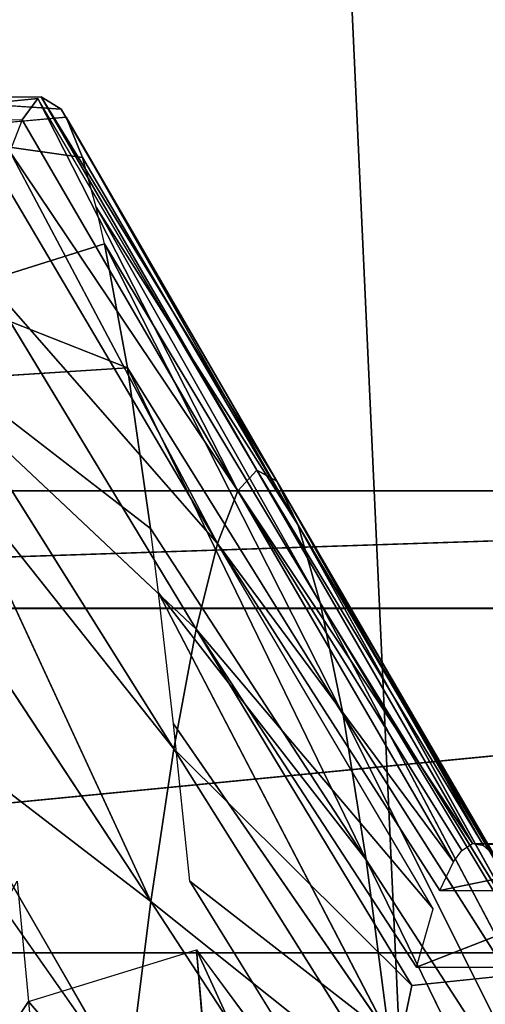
# Model space of a CAD drawing. Extents: x 143 to 263, y -61 to 82.
# Tile 284 of 656: x 153.83 to 154.066, y 73.722 to 74.222. Entities that reach past the tile are written whole.
import ezdxf

# ---------------------------------------------------------------- set-up
doc = ezdxf.new("R2010")
doc.units = 0
doc.header["$LTSCALE"] = 25.4
doc.layers.get('0').update_dxf_attribs({"color": 13, "linetype": 'CONTINUOUS'})

# ---------------------------------------------------------------- blocks, each defined once
blk = doc.blocks.new('ICE-BALL-8126_STL')
at = {"color": 41}
for p, q in [((8.48446, -49.0194, 94.05791), (8.48446, -50.81968, 94.05791)), ((8.48446, -49.0194, 94.05791), (8.48446, -50.81968, 94.05791)), ((8.48446, -49.0194, 95.80791), (8.48446, -50.81968, 95.80791)), ((8.48446, -49.0194, 95.80791), (8.48446, -50.81968, 95.80791)), ((8.25, -49.02734, 94.93291), (8.25, -50.82734, 94.93291)), ((8.25, -49.02734, 94.93291), (8.25, -50.82734, 94.93291)), ((8.30966, -49.02521, 94.47986), (8.30966, -50.82529, 94.47986)), ((8.30966, -49.02521, 94.47986), (8.30966, -50.82529, 94.47986)), ((8.30975, -49.02521, 95.38631), (8.30975, -50.82529, 95.38631)), ((8.30975, -49.02521, 95.38631), (8.30975, -50.82529, 95.38631)), ((8.43, -49.71115, 94.99204), (8.42907, -49.8042, 94.90891)), ((8.43255, -49.7221, 94.82574), (8.42907, -49.8042, 94.90891)), ((8.45283, -49.82075, 94.65968), (8.43255, -49.7221, 94.82574)), ((8.4917, -49.83268, 94.49312), (8.45283, -49.73325, 94.65968)), ((8.45283, -49.82075, 94.65968), (8.45283, -49.73325, 94.65968)), ((8.43738, -49.85811, 95.74395), (8.68528, -49.73702, 95.79309)), ((8.43738, -49.85811, 95.74395), (8.68528, -49.73702, 95.79309)), ((8.36378, -49.86984, 95.58279), (8.60659, -49.74856, 95.65872)), ((8.36378, -49.86984, 95.58279), (8.60659, -49.74856, 95.65872)), ((8.43738, -49.85811, 95.74395), (8.60659, -49.74856, 95.65872)), ((8.43738, -49.85811, 95.74395), (8.60659, -49.74856, 95.65872)), ((8.50106, -49.83498, 94.4622), (8.4917, -49.74518, 94.49312)), ((8.4917, -49.83268, 94.49312), (8.4917, -49.74518, 94.49312)), ((8.30697, -49.88141, 95.41582), (8.53405, -49.76164, 95.49807)), ((8.30697, -49.88141, 95.41582), (8.53405, -49.76164, 95.49807)), ((8.36378, -49.86984, 95.58279), (8.53405, -49.76164, 95.49807)), ((8.36378, -49.86984, 95.58279), (8.53405, -49.76164, 95.49807)), ((8.30697, -49.88141, 95.41582), (8.48915, -49.77203, 95.36386)), ((8.26744, -49.89265, 95.24565), (8.48022, -49.77449, 95.33125)), ((8.26744, -49.89265, 95.24565), (8.48022, -49.77449, 95.33125)), ((8.30697, -49.88141, 95.41582), (8.48022, -49.77449, 95.33125)), ((8.45387, -49.78328, 95.212), (8.26744, -49.89265, 95.24565)), ((8.24518, -49.90342, 95.07489), (8.44561, -49.7869, 95.16151)), ((8.24518, -49.90342, 95.07489), (8.44561, -49.7869, 95.16151)), ((8.26744, -49.89265, 95.24565), (8.44561, -49.7869, 95.16151)), ((8.23965, -49.91357, 94.90601), (8.43, -49.79866, 94.99204)), ((8.23965, -49.91357, 94.90601), (8.43, -49.79866, 94.99204)), ((8.24518, -49.90342, 95.07489), (8.434, -49.79404, 95.05961)), ((8.24518, -49.90342, 95.07489), (8.434, -49.79404, 95.05961)), ((8.24518, -49.90342, 95.07489), (8.43, -49.79866, 94.99204)), ((8.24518, -49.90342, 95.07489), (8.43, -49.79866, 94.99204)), ((8.42907, -49.8042, 94.90891), (8.43, -49.79866, 94.99204)), ((8.43, -49.79866, 94.99204), (8.434, -49.79404, 95.05961)), ((8.23965, -49.91357, 94.90601), (8.42907, -49.8042, 94.90891)), ((8.23965, -49.91357, 94.90601), (8.42907, -49.8042, 94.90891)), ((8.25006, -49.92326, 94.73988), (8.42907, -49.8042, 94.90891)), ((8.25006, -49.92326, 94.73988), (8.42907, -49.8042, 94.90891)), ((8.43255, -49.8096, 94.82574), (8.42907, -49.8042, 94.90891)), ((8.43255, -49.8096, 94.82574), (8.25006, -49.92326, 94.73988)), ((8.43255, -49.8096, 94.82574), (8.25006, -49.92326, 94.73988)), ((8.43836, -49.81388, 94.76066), (8.43255, -49.8096, 94.82574)), ((8.25006, -49.92326, 94.73988), (8.43836, -49.81388, 94.76066)), ((8.25006, -49.92326, 94.73988), (8.43836, -49.81388, 94.76066)), ((8.27673, -49.93351, 94.57249), (8.43836, -49.81388, 94.76066)), ((8.27673, -49.93351, 94.57249), (8.43836, -49.81388, 94.76066)), ((8.45283, -49.82075, 94.65968), (8.43836, -49.81388, 94.76066)), ((8.45283, -49.82075, 94.65968), (8.27673, -49.93351, 94.57249)), ((8.46216, -49.82413, 94.61127), (8.27673, -49.93351, 94.57249)), ((8.46216, -49.82413, 94.61127), (8.32032, -49.94436, 94.40544)), ((8.46216, -49.82413, 94.61127), (8.32032, -49.94436, 94.40544)), ((8.4917, -49.83268, 94.49312), (8.46216, -49.82413, 94.61127)), ((8.48304, -49.94425, 96.1582), (8.74648, -49.82372, 96.16913)), ((8.48304, -49.94425, 96.1582), (8.74648, -49.82372, 96.16913)), ((8.4917, -49.83268, 94.49312), (8.32032, -49.94436, 94.40544)), ((8.32032, -49.94436, 94.40544), (8.50106, -49.83498, 94.4622)), ((8.50106, -49.83498, 94.4622), (8.38098, -49.95566, 94.24128)), ((8.50106, -49.83498, 94.4622), (8.38098, -49.95566, 94.24128)), ((8.44812, -49.94757, 96.11366), (8.63041, -49.83488, 96.03916)), ((8.48304, -49.94425, 96.1582), (8.63041, -49.83488, 96.03916)), ((8.5552, -49.84629, 94.3157), (8.50106, -49.83498, 94.4622)), ((8.5552, -49.84629, 94.3157), (8.50106, -49.83498, 94.4622)), ((8.3018, -49.96339, 95.89136), (8.52676, -49.84639, 95.89681)), ((8.3018, -49.96339, 95.89136), (8.52676, -49.84639, 95.89681)), ((8.36823, -49.95577, 96.00053), (8.52676, -49.84639, 95.89681)), ((8.36823, -49.95577, 96.00053), (8.52676, -49.84639, 95.89681)), ((8.38098, -49.95566, 94.24128), (8.5552, -49.84629, 94.3157)), ((8.38098, -49.95566, 94.24128), (8.5552, -49.84629, 94.3157)), ((8.52676, -49.84639, 95.89681), (8.43738, -49.85811, 95.74395)), ((8.52676, -49.84639, 95.89681), (8.43738, -49.85811, 95.74395)), ((8.44812, -49.94757, 96.11366), (8.52676, -49.84639, 95.89681)), ((8.44812, -49.94757, 96.11366), (8.52676, -49.84639, 95.89681)), ((8.5552, -49.84629, 94.3157), (8.45839, -49.96727, 94.08261)), ((8.5552, -49.84629, 94.3157), (8.45839, -49.96727, 94.08261)), ((8.43738, -49.85811, 95.74395), (8.18772, -49.97921, 95.65272)), ((8.43738, -49.85811, 95.74395), (8.18772, -49.97921, 95.65272)), ((8.26924, -49.96748, 95.83122), (8.43738, -49.85811, 95.74395)), ((8.26924, -49.96748, 95.83122), (8.43738, -49.85811, 95.74395)), ((8.3018, -49.96339, 95.89136), (8.43738, -49.85811, 95.74395)), ((8.3018, -49.96339, 95.89136), (8.43738, -49.85811, 95.74395)), ((8.36378, -49.86984, 95.58279), (8.43738, -49.85811, 95.74395)), ((8.36378, -49.86984, 95.58279), (8.43738, -49.85811, 95.74395)), ((8.45839, -49.96727, 94.08261), (8.62596, -49.85815, 94.17107)), ((8.45839, -49.96727, 94.08261), (8.62596, -49.85815, 94.17107)), ((8.36378, -49.86984, 95.58279), (8.12479, -49.99078, 95.46779)), ((8.36378, -49.86984, 95.58279), (8.12479, -49.99078, 95.46779)), ((8.36378, -49.86984, 95.58279), (8.18772, -49.97921, 95.65272)), ((8.36378, -49.86984, 95.58279), (8.18772, -49.97921, 95.65272)), ((8.30697, -49.88141, 95.41582), (8.36378, -49.86984, 95.58279)), ((8.30697, -49.88141, 95.41582), (8.36378, -49.86984, 95.58279)), ((8.30697, -49.88141, 95.41582), (8.10619, -49.99503, 95.39764)), ((8.30697, -49.88141, 95.41582), (8.10619, -49.99503, 95.39764)), ((8.30697, -49.88141, 95.41582), (8.12479, -49.99078, 95.46779)), ((8.30697, -49.88141, 95.41582), (8.12479, -49.99078, 95.46779)), ((8.26744, -49.89265, 95.24565), (8.30697, -49.88141, 95.41582)), ((8.26744, -49.89265, 95.24565), (8.30697, -49.88141, 95.41582)), ((8.06055, -50.01027, 95.13544), (8.26744, -49.89265, 95.24565)), ((8.06055, -50.01027, 95.13544), (8.26744, -49.89265, 95.24565)), ((8.26744, -49.89265, 95.24565), (8.08101, -50.00203, 95.2793)), ((8.26744, -49.89265, 95.24565), (8.08101, -50.00203, 95.2793)), ((8.26744, -49.89265, 95.24565), (8.10619, -49.99503, 95.39764)), ((8.26744, -49.89265, 95.24565), (8.10619, -49.99503, 95.39764)), ((8.26744, -49.89265, 95.24565), (8.24518, -49.90342, 95.07489)), ((8.26744, -49.89265, 95.24565), (8.24518, -49.90342, 95.07489)), ((8.24518, -49.90342, 95.07489), (8.05023, -50.02295, 94.90311)), ((8.24518, -49.90342, 95.07489), (8.05023, -50.02295, 94.90311)), ((8.05635, -50.01279, 95.09016), (8.24518, -49.90342, 95.07489)), ((8.06055, -50.01027, 95.13544), (8.24518, -49.90342, 95.07489)), ((8.23965, -49.91357, 94.90601), (8.24518, -49.90342, 95.07489)), ((8.23965, -49.91357, 94.90601), (8.24518, -49.90342, 95.07489)), ((8.23965, -49.91357, 94.90601), (8.05023, -50.02295, 94.90311)), ((8.23965, -49.91357, 94.90601), (8.05103, -50.02472, 94.86946)), ((8.25006, -49.92326, 94.73988), (8.23965, -49.91357, 94.90601)), ((8.25006, -49.92326, 94.73988), (8.23965, -49.91357, 94.90601)), ((8.25006, -49.92326, 94.73988), (8.06176, -50.03263, 94.71912)), ((8.25006, -49.92326, 94.73988), (8.06176, -50.03263, 94.71912)), ((8.07783, -50.03889, 94.60467), (8.25006, -49.92326, 94.73988)), ((8.07783, -50.03889, 94.60467), (8.25006, -49.92326, 94.73988)), ((8.25006, -49.92326, 94.73988), (8.27673, -49.93351, 94.57249)), ((8.25006, -49.92326, 94.73988), (8.27673, -49.93351, 94.57249)), ((8.07783, -50.03889, 94.60467), (8.27673, -49.93351, 94.57249)), ((8.07783, -50.03889, 94.60467), (8.27673, -49.93351, 94.57249)), ((8.0913, -50.04288, 94.53371), (8.27673, -49.93351, 94.57249)), ((8.0913, -50.04288, 94.53371), (8.27673, -49.93351, 94.57249)), ((8.27673, -49.93351, 94.57249), (8.13958, -50.05373, 94.34868)), ((8.27673, -49.93351, 94.57249), (8.13958, -50.05373, 94.34868)), ((8.32032, -49.94436, 94.40544), (8.27673, -49.93351, 94.57249)), ((8.32032, -49.94436, 94.40544), (8.27673, -49.93351, 94.57249)), ((8.62335, -49.93214, 96.31398), (8.48304, -49.94425, 96.1582)), ((8.62335, -49.93214, 96.31398), (8.48304, -49.94425, 96.1582)), ((8.50911, -50.02936, 96.1898), (8.62335, -49.93214, 96.31398)), ((8.32032, -49.94436, 94.40544), (8.13958, -50.05373, 94.34868)), ((8.32032, -49.94436, 94.40544), (8.13958, -50.05373, 94.34868)), ((8.32032, -49.94436, 94.40544), (8.20677, -50.06504, 94.16686)), ((8.32032, -49.94436, 94.40544), (8.20677, -50.06504, 94.16686)), ((8.38098, -49.95566, 94.24128), (8.32032, -49.94436, 94.40544)), ((8.38098, -49.95566, 94.24128), (8.32032, -49.94436, 94.40544)), ((8.44812, -49.94757, 96.11366), (8.36823, -49.95577, 96.00053)), ((8.50911, -50.02936, 96.1898), (8.48304, -49.94425, 96.1582)), ((8.38098, -49.95566, 94.24128), (8.20677, -50.06504, 94.16686)), ((8.38098, -49.95566, 94.24128), (8.20677, -50.06504, 94.16686)), ((8.38098, -49.95566, 94.24128), (8.23766, -50.06948, 94.09824)), ((8.38098, -49.95566, 94.24128), (8.23766, -50.06948, 94.09824)), ((8.36823, -49.95577, 96.00053), (8.3018, -49.96339, 95.89136)), ((8.45839, -49.96727, 94.08261), (8.38098, -49.95566, 94.24128)), ((8.45839, -49.96727, 94.08261), (8.38098, -49.95566, 94.24128)), ((8.3018, -49.96339, 95.89136), (8.26924, -49.96748, 95.83122)), ((8.26924, -49.96748, 95.83122), (8.18772, -49.97921, 95.65272)), ((8.26924, -49.96748, 95.83122), (8.18772, -49.97921, 95.65272)), ((8.19322, -50.06583, 95.66643), (8.26924, -49.96748, 95.83122)), ((8.45839, -49.96727, 94.08261), (8.23766, -50.06948, 94.09824)), ((8.45839, -49.96727, 94.08261), (8.23766, -50.06948, 94.09824)), ((8.45839, -49.96727, 94.08261), (8.29251, -50.07664, 93.99111)), ((8.45839, -49.96727, 94.08261), (8.29251, -50.07664, 93.99111)), ((8.36773, -50.08537, 93.86605), (8.45839, -49.96727, 94.08261)), ((8.36773, -50.08537, 93.86605), (8.45839, -49.96727, 94.08261)), ((8.45839, -49.96727, 94.08261), (8.55168, -49.97901, 93.93194)), ((8.45839, -49.96727, 94.08261), (8.55168, -49.97901, 93.93194)), ((8.18772, -49.97921, 95.65272), (8.12479, -49.99078, 95.46779)), ((8.18772, -49.97921, 95.65272), (8.12479, -49.99078, 95.46779)), ((8.15064, -50.07313, 95.55128), (8.18772, -49.97921, 95.65272)), ((8.18772, -49.97921, 95.65272), (8.19322, -50.06583, 95.66643)), ((8.36773, -50.08537, 93.86605), (8.55168, -49.97901, 93.93194)), ((8.39584, -50.08838, 93.82423), (8.55168, -49.97901, 93.93194)), ((8.12479, -49.99078, 95.46779), (8.10619, -49.99503, 95.39764)), ((8.12479, -49.99078, 95.46779), (8.15064, -50.07313, 95.55128)), ((8.10619, -49.99503, 95.39764), (8.08101, -50.00203, 95.2793)), ((8.08101, -50.00203, 95.2793), (8.06055, -50.01027, 95.13544)), ((8.08101, -50.00203, 95.2793), (8.06055, -50.01027, 95.13544)), ((8.068, -50.09426, 95.19727), (8.08101, -50.00203, 95.2793)), ((8.0502, -50.10735, 94.96117), (8.05635, -50.01279, 95.09016)), ((8.05635, -50.01279, 95.09016), (8.05023, -50.02295, 94.90311)), ((8.05635, -50.01279, 95.09016), (8.05023, -50.02295, 94.90311)), ((8.06055, -50.01027, 95.13544), (8.068, -50.09426, 95.19727)), ((8.0502, -50.10735, 94.96117), (8.05023, -50.02295, 94.90311)), ((8.50911, -50.02936, 96.1898), (8.58997, -50.02237, 96.27988)), ((8.05103, -50.02472, 94.86946), (8.06176, -50.03263, 94.71912)), ((8.0606, -50.11956, 94.72984), (8.05103, -50.02472, 94.86946)), ((8.05103, -50.02472, 94.86946), (8.06176, -50.03263, 94.71912)), ((8.0606, -50.11956, 94.72984), (8.06176, -50.03263, 94.71912)), ((8.06176, -50.03263, 94.71912), (8.07783, -50.03889, 94.60467)), ((8.44813, -50.03507, 96.11367), (8.50911, -50.02936, 96.1898)), ((8.50911, -50.02936, 96.1898), (8.83016, -50.24467, 95.98166)), ((8.50911, -50.02936, 96.1898), (8.83016, -50.24467, 95.98166))]:
    blk.add_line(p, q, dxfattribs=at)
mesh = blk.add_polyface(dxfattribs=at)
corners = [(8.76251, -50.81203, 93.69553), (8.48446, -49.0194, 94.05791), (8.48446, -50.81968, 94.05791), (8.76251, -49.01146, 93.69553)]
mesh.append_faces([[corners[k] for k in face] for face in [(0, 1, 2), (1, 0, 3)]], dxfattribs={"vtx0": -1, "color": 41})
mesh = blk.add_polyface(dxfattribs=at)
corners = [(8.48446, -49.0194, 95.80791), (8.76236, -50.81203, 96.17014), (8.48446, -50.81968, 95.80791), (8.76236, -49.01146, 96.17014)]
mesh.append_faces([[corners[k] for k in face] for face in [(0, 1, 2), (1, 0, 3)]], dxfattribs={"vtx0": -1, "color": 41})
mesh = blk.add_polyface(dxfattribs=at)
corners = [(8.48446, -50.81968, 94.05791), (8.30966, -49.02521, 94.47986), (8.30966, -50.82529, 94.47986), (8.48446, -49.0194, 94.05791)]
mesh.append_faces([[corners[k] for k in face] for face in [(0, 1, 2), (1, 0, 3)]], dxfattribs={"vtx0": -1, "color": 41})
mesh = blk.add_polyface(dxfattribs=at)
corners = [(8.30975, -49.02521, 95.38631), (8.48446, -50.81968, 95.80791), (8.30975, -50.82529, 95.38631), (8.48446, -49.0194, 95.80791)]
mesh.append_faces([[corners[k] for k in face] for face in [(0, 1, 2), (1, 0, 3)]], dxfattribs={"vtx0": -1, "color": 41})
mesh = blk.add_polyface(dxfattribs=at)
corners = [(8.30966, -50.82529, 94.47986), (8.25, -49.02734, 94.93291), (8.25, -50.82734, 94.93291), (8.30966, -49.02521, 94.47986)]
mesh.append_faces([[corners[k] for k in face] for face in [(0, 1, 2), (1, 0, 3)]], dxfattribs={"vtx0": -1, "color": 41})
mesh = blk.add_polyface(dxfattribs=at)
corners = [(8.25, -49.02734, 94.93291), (8.30975, -50.82529, 95.38631), (8.25, -50.82734, 94.93291), (8.30975, -49.02521, 95.38631)]
mesh.append_faces([[corners[k] for k in face] for face in [(0, 1, 2), (1, 0, 3)]], dxfattribs={"vtx0": -1, "color": 41})
mesh = blk.add_polyface(dxfattribs=at)
corners = [(23, -49.17873, 107.66647), (0, -50.23174, 102.62744), (23, -50.23174, 102.62744), (0, -49.17873, 107.66647)]
mesh.append_faces([[corners[k] for k in face] for face in [(0, 1, 2), (1, 0, 3)]], dxfattribs={"vtx0": -1, "color": 41})
mesh = blk.add_polyface(dxfattribs=at)
corners = [(23, -50.23174, 87.23838), (0, -49.17873, 82.19936), (23, -49.17873, 82.19936), (0, -50.23174, 87.23838)]
mesh.append_faces([[corners[k] for k in face] for face in [(0, 1, 2), (1, 0, 3)]], dxfattribs={"vtx0": -1, "color": 41})
mesh = blk.add_polyface(dxfattribs=at)
corners = [(8.43, -49.71115, 94.99204), (8.42907, -49.8042, 94.90891), (8.43255, -49.7221, 94.82574)]
mesh.append_faces([[corners[k] for k in face] for face in [(0, 1, 2)]], dxfattribs={"color": 41})
mesh = blk.add_polyface(dxfattribs=at)
corners = [(8.43255, -49.7221, 94.82574), (8.45283, -49.82075, 94.65968), (8.45283, -49.73325, 94.65968)]
mesh.append_faces([[corners[k] for k in face] for face in [(0, 1, 2)]], dxfattribs={"color": 41})
mesh = blk.add_polyface(dxfattribs=at)
corners = [(8.45283, -49.73325, 94.65968), (8.4917, -49.83268, 94.49312), (8.4917, -49.74518, 94.49312)]
mesh.append_faces([[corners[k] for k in face] for face in [(0, 1, 2)]], dxfattribs={"color": 41})
mesh = blk.add_polyface(dxfattribs=at)
corners = [(8.68528, -49.73702, 95.79309), (8.43738, -49.85811, 95.74395), (8.60659, -49.74856, 95.65872)]
mesh.append_faces([[corners[k] for k in face] for face in [(0, 1, 2)]], dxfattribs={"color": 41})
mesh = blk.add_polyface(dxfattribs=at)
corners = [(8.52676, -49.84639, 95.89681), (8.43738, -49.85811, 95.74395), (8.68528, -49.73702, 95.79309)]
mesh.append_faces([[corners[k] for k in face] for face in [(0, 1, 2)]], dxfattribs={"color": 41})
mesh = blk.add_polyface(dxfattribs=at)
corners = [(8.60659, -49.74856, 95.65872), (8.36378, -49.86984, 95.58279), (8.53405, -49.76164, 95.49807)]
mesh.append_faces([[corners[k] for k in face] for face in [(0, 1, 2)]], dxfattribs={"color": 41})
mesh = blk.add_polyface(dxfattribs=at)
corners = [(8.43738, -49.85811, 95.74395), (8.36378, -49.86984, 95.58279), (8.60659, -49.74856, 95.65872)]
mesh.append_faces([[corners[k] for k in face] for face in [(0, 1, 2)]], dxfattribs={"color": 41})
mesh = blk.add_polyface(dxfattribs=at)
corners = [(8.4917, -49.74518, 94.49312), (8.5552, -49.84629, 94.3157), (8.54951, -49.75772, 94.32919)]
mesh.append_faces([[corners[k] for k in face] for face in [(0, 1, 2)]], dxfattribs={"color": 41})
mesh = blk.add_polyface(dxfattribs=at)
corners = [(8.4917, -49.74518, 94.49312), (8.50106, -49.83498, 94.4622), (8.5552, -49.84629, 94.3157)]
mesh.append_faces([[corners[k] for k in face] for face in [(0, 1, 2)]], dxfattribs={"color": 41})
mesh = blk.add_polyface(dxfattribs=at)
corners = [(8.53405, -49.76164, 95.49807), (8.30697, -49.88141, 95.41582), (8.48915, -49.77203, 95.36386)]
mesh.append_faces([[corners[k] for k in face] for face in [(0, 1, 2)]], dxfattribs={"color": 41})
mesh = blk.add_polyface(dxfattribs=at)
corners = [(8.36378, -49.86984, 95.58279), (8.30697, -49.88141, 95.41582), (8.53405, -49.76164, 95.49807)]
mesh.append_faces([[corners[k] for k in face] for face in [(0, 1, 2)]], dxfattribs={"color": 41})
mesh = blk.add_polyface(dxfattribs=at)
corners = [(8.48022, -49.77449, 95.33125), (8.26744, -49.89265, 95.24565), (8.45387, -49.78328, 95.212)]
mesh.append_faces([[corners[k] for k in face] for face in [(0, 1, 2)]], dxfattribs={"color": 41})
mesh = blk.add_polyface(dxfattribs=at)
corners = [(8.30697, -49.88141, 95.41582), (8.26744, -49.89265, 95.24565), (8.48022, -49.77449, 95.33125)]
mesh.append_faces([[corners[k] for k in face] for face in [(0, 1, 2)]], dxfattribs={"color": 41})
mesh = blk.add_polyface(dxfattribs=at)
corners = [(8.44561, -49.7869, 95.16151), (8.24518, -49.90342, 95.07489), (8.434, -49.79404, 95.05961)]
mesh.append_faces([[corners[k] for k in face] for face in [(0, 1, 2)]], dxfattribs={"color": 41})
mesh = blk.add_polyface(dxfattribs=at)
corners = [(8.26744, -49.89265, 95.24565), (8.24518, -49.90342, 95.07489), (8.44561, -49.7869, 95.16151)]
mesh.append_faces([[corners[k] for k in face] for face in [(0, 1, 2)]], dxfattribs={"color": 41})
mesh = blk.add_polyface(dxfattribs=at)
corners = [(8.43, -49.79866, 94.99204), (8.23965, -49.91357, 94.90601), (8.42907, -49.8042, 94.90891)]
mesh.append_faces([[corners[k] for k in face] for face in [(0, 1, 2)]], dxfattribs={"color": 41})
mesh = blk.add_polyface(dxfattribs=at)
corners = [(8.24518, -49.90342, 95.07489), (8.23965, -49.91357, 94.90601), (8.43, -49.79866, 94.99204)]
mesh.append_faces([[corners[k] for k in face] for face in [(0, 1, 2)]], dxfattribs={"color": 41})
mesh = blk.add_polyface(dxfattribs=at)
corners = [(8.24518, -49.90342, 95.07489), (8.43, -49.79866, 94.99204), (8.434, -49.79404, 95.05961)]
mesh.append_faces([[corners[k] for k in face] for face in [(0, 1, 2)]], dxfattribs={"color": 41})
mesh = blk.add_polyface(dxfattribs=at)
corners = [(8.42907, -49.8042, 94.90891), (8.23965, -49.91357, 94.90601), (8.25006, -49.92326, 94.73988)]
mesh.append_faces([[corners[k] for k in face] for face in [(0, 1, 2)]], dxfattribs={"color": 41})
mesh = blk.add_polyface(dxfattribs=at)
corners = [(8.42907, -49.8042, 94.90891), (8.25006, -49.92326, 94.73988), (8.43255, -49.8096, 94.82574)]
mesh.append_faces([[corners[k] for k in face] for face in [(0, 1, 2)]], dxfattribs={"color": 41})
mesh = blk.add_polyface(dxfattribs=at)
corners = [(8.43255, -49.8096, 94.82574), (8.25006, -49.92326, 94.73988), (8.43836, -49.81388, 94.76066)]
mesh.append_faces([[corners[k] for k in face] for face in [(0, 1, 2)]], dxfattribs={"color": 41})
mesh = blk.add_polyface(dxfattribs=at)
corners = [(8.43836, -49.81388, 94.76066), (8.25006, -49.92326, 94.73988), (8.27673, -49.93351, 94.57249)]
mesh.append_faces([[corners[k] for k in face] for face in [(0, 1, 2)]], dxfattribs={"color": 41})
mesh = blk.add_polyface(dxfattribs=at)
corners = [(8.43836, -49.81388, 94.76066), (8.27673, -49.93351, 94.57249), (8.45283, -49.82075, 94.65968)]
mesh.append_faces([[corners[k] for k in face] for face in [(0, 1, 2)]], dxfattribs={"color": 41})
mesh = blk.add_polyface(dxfattribs=at)
corners = [(8.46216, -49.82413, 94.61127), (8.27673, -49.93351, 94.57249), (8.32032, -49.94436, 94.40544)]
mesh.append_faces([[corners[k] for k in face] for face in [(0, 1, 2)]], dxfattribs={"color": 41})
mesh = blk.add_polyface(dxfattribs=at)
corners = [(8.46216, -49.82413, 94.61127), (8.32032, -49.94436, 94.40544), (8.4917, -49.83268, 94.49312)]
mesh.append_faces([[corners[k] for k in face] for face in [(0, 1, 2)]], dxfattribs={"color": 41})
mesh = blk.add_polyface(dxfattribs=at)
corners = [(8.74648, -49.82372, 96.16913), (8.48304, -49.94425, 96.1582), (8.63041, -49.83488, 96.03916)]
mesh.append_faces([[corners[k] for k in face] for face in [(0, 1, 2)]], dxfattribs={"color": 41})
mesh = blk.add_polyface(dxfattribs=at)
corners = [(8.62335, -49.93214, 96.31398), (8.48304, -49.94425, 96.1582), (8.74648, -49.82372, 96.16913)]
mesh.append_faces([[corners[k] for k in face] for face in [(0, 1, 2)]], dxfattribs={"color": 41})
mesh = blk.add_polyface(dxfattribs=at)
corners = [(8.50106, -49.83498, 94.4622), (8.32032, -49.94436, 94.40544), (8.38098, -49.95566, 94.24128)]
mesh.append_faces([[corners[k] for k in face] for face in [(0, 1, 2)]], dxfattribs={"color": 41})
mesh = blk.add_polyface(dxfattribs=at)
corners = [(8.50106, -49.83498, 94.4622), (8.38098, -49.95566, 94.24128), (8.5552, -49.84629, 94.3157)]
mesh.append_faces([[corners[k] for k in face] for face in [(0, 1, 2)]], dxfattribs={"color": 41})
mesh = blk.add_polyface(dxfattribs=at)
corners = [(8.44812, -49.94757, 96.11366), (8.52676, -49.84639, 95.89681), (8.63041, -49.83488, 96.03916)]
mesh.append_faces([[corners[k] for k in face] for face in [(0, 1, 2)]], dxfattribs={"color": 41})
mesh = blk.add_polyface(dxfattribs=at)
corners = [(8.52676, -49.84639, 95.89681), (8.3018, -49.96339, 95.89136), (8.43738, -49.85811, 95.74395)]
mesh.append_faces([[corners[k] for k in face] for face in [(0, 1, 2)]], dxfattribs={"color": 41})
mesh = blk.add_polyface(dxfattribs=at)
corners = [(8.36823, -49.95577, 96.00053), (8.3018, -49.96339, 95.89136), (8.52676, -49.84639, 95.89681)]
mesh.append_faces([[corners[k] for k in face] for face in [(0, 1, 2)]], dxfattribs={"color": 41})
mesh = blk.add_polyface(dxfattribs=at)
corners = [(8.44812, -49.94757, 96.11366), (8.36823, -49.95577, 96.00053), (8.52676, -49.84639, 95.89681)]
mesh.append_faces([[corners[k] for k in face] for face in [(0, 1, 2)]], dxfattribs={"color": 41})
mesh = blk.add_polyface(dxfattribs=at)
corners = [(8.5552, -49.84629, 94.3157), (8.38098, -49.95566, 94.24128), (8.45839, -49.96727, 94.08261)]
mesh.append_faces([[corners[k] for k in face] for face in [(0, 1, 2)]], dxfattribs={"color": 41})
mesh = blk.add_polyface(dxfattribs=at)
corners = [(8.5552, -49.84629, 94.3157), (8.45839, -49.96727, 94.08261), (8.62596, -49.85815, 94.17107)]
mesh.append_faces([[corners[k] for k in face] for face in [(0, 1, 2)]], dxfattribs={"color": 41})
mesh = blk.add_polyface(dxfattribs=at)
corners = [(8.26924, -49.96748, 95.83122), (8.18772, -49.97921, 95.65272), (8.43738, -49.85811, 95.74395)]
mesh.append_faces([[corners[k] for k in face] for face in [(0, 1, 2)]], dxfattribs={"color": 41})
mesh = blk.add_polyface(dxfattribs=at)
corners = [(8.43738, -49.85811, 95.74395), (8.18772, -49.97921, 95.65272), (8.36378, -49.86984, 95.58279)]
mesh.append_faces([[corners[k] for k in face] for face in [(0, 1, 2)]], dxfattribs={"color": 41})
mesh = blk.add_polyface(dxfattribs=at)
corners = [(8.3018, -49.96339, 95.89136), (8.26924, -49.96748, 95.83122), (8.43738, -49.85811, 95.74395)]
mesh.append_faces([[corners[k] for k in face] for face in [(0, 1, 2)]], dxfattribs={"color": 41})
mesh = blk.add_polyface(dxfattribs=at)
corners = [(8.62596, -49.85815, 94.17107), (8.45839, -49.96727, 94.08261), (8.55168, -49.97901, 93.93194)]
mesh.append_faces([[corners[k] for k in face] for face in [(0, 1, 2)]], dxfattribs={"color": 41})
mesh = blk.add_polyface(dxfattribs=at)
corners = [(8.18772, -49.97921, 95.65272), (8.12479, -49.99078, 95.46779), (8.36378, -49.86984, 95.58279)]
mesh.append_faces([[corners[k] for k in face] for face in [(0, 1, 2)]], dxfattribs={"color": 41})
mesh = blk.add_polyface(dxfattribs=at)
corners = [(8.36378, -49.86984, 95.58279), (8.12479, -49.99078, 95.46779), (8.30697, -49.88141, 95.41582)]
mesh.append_faces([[corners[k] for k in face] for face in [(0, 1, 2)]], dxfattribs={"color": 41})
mesh = blk.add_polyface(dxfattribs=at)
corners = [(8.12479, -49.99078, 95.46779), (8.10619, -49.99503, 95.39764), (8.30697, -49.88141, 95.41582)]
mesh.append_faces([[corners[k] for k in face] for face in [(0, 1, 2)]], dxfattribs={"color": 41})
mesh = blk.add_polyface(dxfattribs=at)
corners = [(8.30697, -49.88141, 95.41582), (8.10619, -49.99503, 95.39764), (8.26744, -49.89265, 95.24565)]
mesh.append_faces([[corners[k] for k in face] for face in [(0, 1, 2)]], dxfattribs={"color": 41})
mesh = blk.add_polyface(dxfattribs=at)
corners = [(8.26744, -49.89265, 95.24565), (8.06055, -50.01027, 95.13544), (8.24518, -49.90342, 95.07489)]
mesh.append_faces([[corners[k] for k in face] for face in [(0, 1, 2)]], dxfattribs={"color": 41})
mesh = blk.add_polyface(dxfattribs=at)
corners = [(8.08101, -50.00203, 95.2793), (8.06055, -50.01027, 95.13544), (8.26744, -49.89265, 95.24565)]
mesh.append_faces([[corners[k] for k in face] for face in [(0, 1, 2)]], dxfattribs={"color": 41})
mesh = blk.add_polyface(dxfattribs=at)
corners = [(8.10619, -49.99503, 95.39764), (8.08101, -50.00203, 95.2793), (8.26744, -49.89265, 95.24565)]
mesh.append_faces([[corners[k] for k in face] for face in [(0, 1, 2)]], dxfattribs={"color": 41})
mesh = blk.add_polyface(dxfattribs=at)
corners = [(8.05635, -50.01279, 95.09016), (8.05023, -50.02295, 94.90311), (8.24518, -49.90342, 95.07489)]
mesh.append_faces([[corners[k] for k in face] for face in [(0, 1, 2)]], dxfattribs={"color": 41})
mesh = blk.add_polyface(dxfattribs=at)
corners = [(8.24518, -49.90342, 95.07489), (8.05023, -50.02295, 94.90311), (8.23965, -49.91357, 94.90601)]
mesh.append_faces([[corners[k] for k in face] for face in [(0, 1, 2)]], dxfattribs={"color": 41})
mesh = blk.add_polyface(dxfattribs=at)
corners = [(8.25006, -49.92326, 94.73988), (8.05103, -50.02472, 94.86946), (8.06176, -50.03263, 94.71912), (8.23965, -49.91357, 94.90601)]
mesh.append_faces([[corners[k] for k in face] for face in [(0, 1, 2), (1, 0, 3)]], dxfattribs={"vtx0": -1, "color": 41})
mesh = blk.add_polyface(dxfattribs=at)
corners = [(8.25006, -49.92326, 94.73988), (8.06176, -50.03263, 94.71912), (8.07783, -50.03889, 94.60467)]
mesh.append_faces([[corners[k] for k in face] for face in [(0, 1, 2)]], dxfattribs={"color": 41})
mesh = blk.add_polyface(dxfattribs=at)
corners = [(8.25006, -49.92326, 94.73988), (8.07783, -50.03889, 94.60467), (8.27673, -49.93351, 94.57249)]
mesh.append_faces([[corners[k] for k in face] for face in [(0, 1, 2)]], dxfattribs={"color": 41})
mesh = blk.add_polyface(dxfattribs=at)
corners = [(8.07783, -50.03889, 94.60467), (8.0913, -50.04288, 94.53371), (8.27673, -49.93351, 94.57249)]
mesh.append_faces([[corners[k] for k in face] for face in [(0, 1, 2)]], dxfattribs={"color": 41})
mesh = blk.add_polyface(dxfattribs=at)
corners = [(8.27673, -49.93351, 94.57249), (8.0913, -50.04288, 94.53371), (8.13958, -50.05373, 94.34868)]
mesh.append_faces([[corners[k] for k in face] for face in [(0, 1, 2)]], dxfattribs={"color": 41})
mesh = blk.add_polyface(dxfattribs=at)
corners = [(8.27673, -49.93351, 94.57249), (8.13958, -50.05373, 94.34868), (8.32032, -49.94436, 94.40544)]
mesh.append_faces([[corners[k] for k in face] for face in [(0, 1, 2)]], dxfattribs={"color": 41})
mesh = blk.add_polyface(dxfattribs=at)
corners = [(8.62335, -49.93214, 96.31398), (8.50911, -50.02936, 96.1898), (8.48304, -49.94425, 96.1582)]
mesh.append_faces([[corners[k] for k in face] for face in [(0, 1, 2)]], dxfattribs={"color": 41})
mesh = blk.add_polyface(dxfattribs=at)
corners = [(8.32032, -49.94436, 94.40544), (8.13958, -50.05373, 94.34868), (8.20677, -50.06504, 94.16686)]
mesh.append_faces([[corners[k] for k in face] for face in [(0, 1, 2)]], dxfattribs={"color": 41})
mesh = blk.add_polyface(dxfattribs=at)
corners = [(8.32032, -49.94436, 94.40544), (8.20677, -50.06504, 94.16686), (8.38098, -49.95566, 94.24128)]
mesh.append_faces([[corners[k] for k in face] for face in [(0, 1, 2)]], dxfattribs={"color": 41})
mesh = blk.add_polyface(dxfattribs=at)
corners = [(8.38098, -49.95566, 94.24128), (8.20677, -50.06504, 94.16686), (8.23766, -50.06948, 94.09824)]
mesh.append_faces([[corners[k] for k in face] for face in [(0, 1, 2)]], dxfattribs={"color": 41})
mesh = blk.add_polyface(dxfattribs=at)
corners = [(8.38098, -49.95566, 94.24128), (8.23766, -50.06948, 94.09824), (8.45839, -49.96727, 94.08261)]
mesh.append_faces([[corners[k] for k in face] for face in [(0, 1, 2)]], dxfattribs={"color": 41})
mesh = blk.add_polyface(dxfattribs=at)
corners = [(8.26924, -49.96748, 95.83122), (8.19322, -50.06583, 95.66643), (8.18772, -49.97921, 95.65272)]
mesh.append_faces([[corners[k] for k in face] for face in [(0, 1, 2)]], dxfattribs={"color": 41})
mesh = blk.add_polyface(dxfattribs=at)
corners = [(8.23766, -50.06948, 94.09824), (8.29251, -50.07664, 93.99111), (8.45839, -49.96727, 94.08261)]
mesh.append_faces([[corners[k] for k in face] for face in [(0, 1, 2)]], dxfattribs={"color": 41})
mesh = blk.add_polyface(dxfattribs=at)
corners = [(8.45839, -49.96727, 94.08261), (8.29251, -50.07664, 93.99111), (8.36773, -50.08537, 93.86605)]
mesh.append_faces([[corners[k] for k in face] for face in [(0, 1, 2)]], dxfattribs={"color": 41})
mesh = blk.add_polyface(dxfattribs=at)
corners = [(8.45839, -49.96727, 94.08261), (8.36773, -50.08537, 93.86605), (8.55168, -49.97901, 93.93194)]
mesh.append_faces([[corners[k] for k in face] for face in [(0, 1, 2)]], dxfattribs={"color": 41})
mesh = blk.add_polyface(dxfattribs=at)
corners = [(8.18772, -49.97921, 95.65272), (8.15064, -50.07313, 95.55128), (8.12479, -49.99078, 95.46779)]
mesh.append_faces([[corners[k] for k in face] for face in [(0, 1, 2)]], dxfattribs={"color": 41})
mesh = blk.add_polyface(dxfattribs=at)
corners = [(8.55168, -49.97901, 93.93194), (8.39584, -50.08838, 93.82423), (8.5282, -50.10125, 93.65372)]
mesh.append_faces([[corners[k] for k in face] for face in [(0, 1, 2)]], dxfattribs={"color": 41})
mesh = blk.add_polyface(dxfattribs=at)
corners = [(8.08101, -50.00203, 95.2793), (8.068, -50.09426, 95.19727), (8.06055, -50.01027, 95.13544)]
mesh.append_faces([[corners[k] for k in face] for face in [(0, 1, 2)]], dxfattribs={"color": 41})
mesh = blk.add_polyface(dxfattribs=at)
corners = [(8.05635, -50.01279, 95.09016), (8.0502, -50.10735, 94.96117), (8.05023, -50.02295, 94.90311)]
mesh.append_faces([[corners[k] for k in face] for face in [(0, 1, 2)]], dxfattribs={"color": 41})
mesh = blk.add_polyface(dxfattribs=at)
corners = [(8.58997, -50.02237, 96.27988), (8.83016, -50.24467, 95.98166), (8.50911, -50.02936, 96.1898)]
mesh.append_faces([[corners[k] for k in face] for face in [(0, 1, 2)]], dxfattribs={"color": 41})
mesh = blk.add_polyface(dxfattribs=at)
corners = [(8.05103, -50.02472, 94.86946), (8.0606, -50.11956, 94.72984), (8.06176, -50.03263, 94.71912)]
mesh.append_faces([[corners[k] for k in face] for face in [(0, 1, 2)]], dxfattribs={"color": 41})
mesh = blk.add_polyface(dxfattribs=at)
corners = [(8.50911, -50.02936, 96.1898), (8.83016, -50.24467, 95.98166), (8.44813, -50.03507, 96.11367)]
mesh.append_faces([[corners[k] for k in face] for face in [(0, 1, 2)]], dxfattribs={"color": 41})

msp = doc.modelspace()

# ---------------------------------------------------------------- block references
at = {"color": 0, "rotation": 270}
msp.add_blockref('ICE-BALL-8126_STL', (203.86356, 82.23263), dxfattribs=at)

doc.saveas('drawing.dxf')
